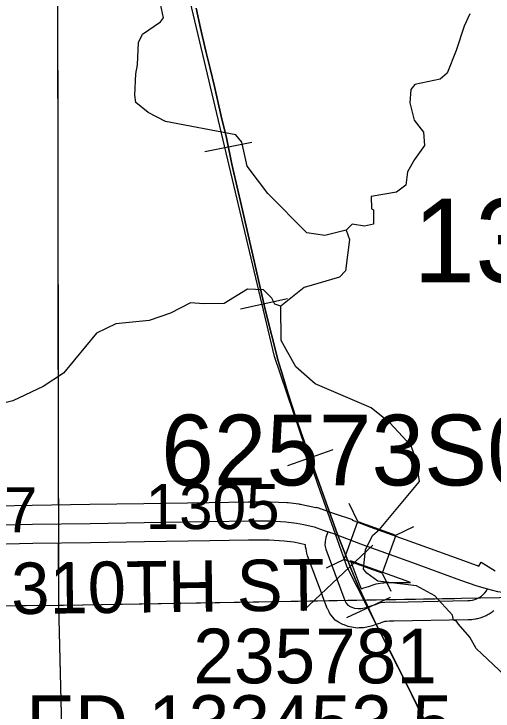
# Model space of a CAD drawing. Extents: x 23.6 to 68.7, y -63 to -29.
# Drawn here: x 43.707 to 44.452, y -54.804 to -53.72 of the extents above; entities that cross this region are included whole.
import ezdxf

# ---------------------------------------------------------------- set-up
doc = ezdxf.new("R2010")
doc.units = 0
for name, color, linetype in [('tdCoHydroRiver', 7, 'Continuous'), ('tdCoRRCL', 7, 'Continuous'), ('tdCoSecRdNmbr', 7, 'Continuous'), ('tdCoSecRdTxt', 7, 'Continuous'), ('tdCoSecRteBand', 7, 'Continuous'), ('tdCoSecRteCL', 7, 'Continuous'), ('tdCoSectLine', 7, 'Continuous'), ('tdCoSectLinePart', 7, 'Continuous'), ('tdCoSectNmbr', 7, 'Continuous'), ('tdCoStrucPriMaintName', 7, 'Continuous'), ('tdCoStrucSec', 7, 'Continuous'), ('tdCoStrucSecCoName', 7, 'Continuous'), ('tdCoStrucSecFHWANum', 7, 'Continuous'), ('tdCoSurfAsphalt', 7, 'Continuous'), ('tdCoSurfGravel', 7, 'Continuous')]:
    doc.layers.add(name, color=color, linetype=linetype)

msp = doc.modelspace()

# ---------------------------------------------------------------- linework, layer by layer
at = {"layer": 'tdCoHydroRiver'}
for points in [[(44.224, -54.056), (44.1909, -54.0642), (44.1625, -54.0598), (44.1019, -53.9988), (44.0699, -53.9565), (44.0617, -53.9187), (44.0521, -53.9077), (43.943, -53.8866), (43.916, -53.8727), (43.8969, -53.8571), (43.8952, -53.8461), (43.8965, -53.8129), (43.8995, -53.7987), (43.9008, -53.7639), (43.907, -53.7512), (43.9352, -53.732), (43.9399, -53.7257), (43.9349, -53.7036)], [(44.4165, -53.7195), (44.4072, -53.7386), (44.395, -53.7766), (44.3811, -53.8114), (44.3702, -53.821), (44.3308, -53.8293), (44.3245, -53.8372), (44.3231, -53.8578), (44.3297, -53.8845), (44.3441, -53.9034), (44.3459, -53.9239), (44.3303, -53.9461), (44.3194, -53.9651), (44.3165, -53.9857), (44.3024, -53.9969), (44.263, -54.0036), (44.2631, -54.0225), (44.2663, -54.0241), (44.2665, -54.0462), (44.2523, -54.0495), (44.2334, -54.0465), (44.224, -54.056)], [(44.224, -54.056), (44.2289, -54.0702), (44.223, -54.1192), (44.2136, -54.1288), (44.1585, -54.1451), (44.1225, -54.1738)], [(44.1225, -54.1738), (44.113, -54.1708), (44.1082, -54.1613), (44.0954, -54.1488), (44.0702, -54.1475), (44.0341, -54.1699), (44.0025, -54.1702), (43.982, -54.1688), (43.9506, -54.1849), (43.9175, -54.1963), (43.8655, -54.2015), (43.8356, -54.216), (43.7841, -54.2781), (43.7527, -54.2989), (43.7056, -54.3214), (43.652, -54.3346), (43.5099, -54.3296), (43.4453, -54.3429), (43.3777, -54.3688), (43.3365, -54.3549), (43.2652, -54.3209), (43.2381, -54.2943), (43.23, -54.2707)], [(44.4705, -54.7483), (44.4259, -54.7061), (44.4163, -54.6888), (44.3987, -54.6685), (44.3955, -54.6637), (44.3908, -54.6622), (44.3891, -54.6543), (44.362, -54.6246), (44.3334, -54.6091), (44.2734, -54.6018), (44.2559, -54.5893), (44.2511, -54.583), (44.254, -54.553), (44.2648, -54.5308), (44.2758, -54.5212), (44.3382, -54.4464), (44.3332, -54.4149), (44.3251, -54.3913), (44.2916, -54.3553), (44.2629, -54.3319), (44.1757, -54.2949), (44.1455, -54.2683), (44.123, -54.2275), (44.1225, -54.1738)]]:
    msp.add_lwpolyline(points, dxfattribs=at)
at = {"layer": 'tdCoRRCL'}
for p, q in [((44.0774, -53.9195), (44.0039, -53.9341)), ((44.1325, -54.1624), (44.0593, -54.1788)), ((44.2032, -54.3975), (44.1324, -54.4222)), ((44.2924, -54.6268), (44.2245, -54.6586))]:
    msp.add_line(p, q, dxfattribs=at)
for points in [[(44.555, -55.2334), (44.3204, -54.7666), (44.2256, -54.5796), (44.1803, -54.4522), (44.1123, -54.2523), (43.9549, -53.5875), (43.9035, -53.4917), (43.827, -53.4008), (43.7226, -53.3054), (43.6767, -53.2367), (43.4449, -53.0268), (43.372, -52.816), (43.3511, -52.7719), (43.2566, -52.6165), (43.2289, -52.5173), (43.1585, -52.2369), (43.1014, -52.0196), (43.0867, -51.9692), (42.814, -50.9297), (42.7987, -50.8099), (42.7465, -50.3169), (42.7416, -50.0559)], [(43.9908, -53.7107), (43.9971, -53.7416), (44.0058, -53.7775), (44.0121, -53.8043), (44.0189, -53.8323), (44.0294, -53.8787), (44.0378, -53.9123), (44.0459, -53.9532), (44.0475, -53.96), (44.0611, -54.0179), (44.0789, -54.0945), (44.0978, -54.1789), (44.118, -54.2588), (44.1248, -54.2809), (44.1334, -54.3089), (44.1463, -54.3485), (44.1623, -54.3941), (44.1796, -54.4436), (44.2097, -54.5275), (44.2328, -54.5857), (44.2438, -54.6114), (44.2535, -54.6321), (44.2703, -54.668), (44.2912, -54.7089), (44.3177, -54.7614), (44.3348, -54.7965), (44.3565, -54.8403)], [(44.3565, -54.8403), (44.3348, -54.7965), (44.3177, -54.7614), (44.2912, -54.7089), (44.2703, -54.668), (44.2535, -54.6321), (44.2438, -54.6114), (44.2328, -54.5857), (44.2097, -54.5275), (44.1796, -54.4436), (44.1623, -54.3941), (44.1463, -54.3485), (44.1334, -54.3089), (44.1248, -54.2809), (44.118, -54.2588), (44.0978, -54.1789), (44.0789, -54.0945), (44.0611, -54.0179), (44.0475, -53.96), (44.0459, -53.9532), (44.0378, -53.9123), (44.0294, -53.8787), (44.0189, -53.8323), (44.0121, -53.8043), (44.0058, -53.7775), (43.9971, -53.7416), (43.9908, -53.7107)]]:
    msp.add_lwpolyline(points, dxfattribs=at)
at = {"layer": 'tdCoSecRteBand'}
for points in [[(43.6524, -54.485), (43.7354, -54.4832), (43.7355, -54.4832), (43.7356, -54.4832), (43.8254, -54.4818), (43.8254, -54.4818), (43.8254, -54.4818), (43.9091, -54.4806), (44.0109, -54.479), (44.011, -54.479), (44.011, -54.479), (44.0715, -54.478), (44.0718, -54.478), (44.072, -54.478), (44.1047, -54.478), (44.1054, -54.478), (44.1061, -54.4781), (44.1314, -54.4793), (44.1325, -54.4793), (44.1335, -54.4795), (44.1501, -54.4814), (44.1514, -54.4816), (44.1527, -54.4818), (44.1643, -54.4842), (44.1645, -54.4843), (44.1647, -54.4843), (44.1765, -54.487), (44.1766, -54.4868), (44.1771, -54.487), (44.1773, -54.4865), (44.1826, -54.4883), (44.1828, -54.4884), (44.1846, -54.4891), (44.185, -54.4892), (44.2053, -54.4964), (44.2335, -54.5058), (44.2333, -54.5063), (44.2338, -54.5065), (44.2337, -54.5068), (44.2607, -54.5169), (44.3358, -54.5438), (44.3359, -54.5439), (44.336, -54.5439), (44.412, -54.5716), (44.4303, -54.5782), (44.4339, -54.5721), (44.4558, -54.5854)], [(44.4534, -54.6478), (44.4522, -54.6488), (44.4508, -54.6497), (44.4477, -54.6518), (44.4463, -54.6528), (44.4448, -54.6535), (44.4415, -54.6553), (44.44, -54.656), (44.4385, -54.6566), (44.435, -54.658), (44.4334, -54.6586), (44.4319, -54.659), (44.4282, -54.66), (44.4266, -54.6604), (44.425, -54.6606), (44.4212, -54.6612), (44.4196, -54.6615), (44.418, -54.6615), (44.4142, -54.6617), (44.4138, -54.6617), (44.4135, -54.6617), (44.2978, -54.6639), (44.2973, -54.664), (44.2968, -54.6639), (44.2912, -54.6639), (44.2866, -54.6641), (44.2842, -54.6644), (44.278, -54.6666), (44.2777, -54.6666), (44.2775, -54.6667), (44.2703, -54.6691), (44.2647, -54.671), (44.2628, -54.6716), (44.2609, -54.672), (44.2532, -54.6735), (44.2511, -54.6739), (44.249, -54.674), (44.244, -54.6743), (44.241, -54.6745), (44.2381, -54.674), (44.2327, -54.6732), (44.2298, -54.6728), (44.227, -54.6719), (44.2209, -54.6697), (44.2186, -54.6689), (44.2164, -54.6677), (44.2121, -54.6653), (44.2067, -54.6623), (44.2029, -54.6575), (44.2003, -54.6541), (44.1986, -54.6519), (44.1973, -54.6493), (44.1952, -54.6453), (44.1945, -54.6439), (44.194, -54.6425), (44.187, -54.6243), (44.187, -54.6242), (44.1869, -54.6241), (44.164, -54.5624), (44.1632, -54.5603), (44.1628, -54.5581), (44.1615, -54.5518), (44.1607, -54.5481), (44.1608, -54.545), (44.1518, -54.5429), (44.1418, -54.5408), (44.1275, -54.5392), (44.104, -54.538), (44.0722, -54.538), (44.0119, -54.5389), (43.9101, -54.5406), (43.91, -54.5406), (43.91, -54.5406), (43.8263, -54.5418), (43.7366, -54.5432), (43.6537, -54.545)], [(44.2472, -54.6136), (44.2474, -54.6135), (44.2512, -54.6122), (44.2513, -54.6122), (44.2513, -54.6122), (44.2585, -54.6098), (44.2675, -54.6067), (44.2706, -54.6056), (44.2737, -54.6052), (44.2803, -54.6044), (44.2813, -54.6043), (44.2824, -54.6042), (44.289, -54.6039), (44.29, -54.6038), (44.2911, -54.6038), (44.2972, -54.6039), (44.3241, -54.6034), (44.3155, -54.6003), (44.2403, -54.5734), (44.24, -54.5733), (44.2398, -54.5732), (44.2308, -54.5698), (44.2431, -54.603), (44.2472, -54.6136)]]:
    msp.add_lwpolyline(points, dxfattribs=at)
at = {"layer": 'tdCoSecRteCL'}
for points in [[(43.5351, -54.5185), (43.5673, -54.5168), (43.653, -54.515), (43.736, -54.5132), (43.8258, -54.5118), (43.9096, -54.5106), (44.0114, -54.5089), (44.072, -54.508), (44.1047, -54.508), (44.13, -54.5092), (44.1466, -54.5112), (44.1582, -54.5136), (44.1743, -54.5172), (44.1879, -54.5222), (44.1955, -54.5248)], [(44.1955, -54.5248), (44.1923, -54.5339), (44.1911, -54.5398), (44.1908, -54.5456), (44.1921, -54.5519), (44.2151, -54.6136), (44.222, -54.6318), (44.224, -54.6358), (44.2266, -54.6391), (44.2309, -54.6414), (44.2369, -54.6436), (44.2424, -54.6443), (44.2474, -54.6441), (44.2551, -54.6426), (44.2608, -54.6407), (44.2681, -54.6382), (44.2774, -54.635), (44.284, -54.6342), (44.2906, -54.6338), (44.2972, -54.634), (44.4129, -54.6317), (44.4167, -54.6316), (44.4204, -54.631), (44.4241, -54.63), (44.4276, -54.6286), (44.431, -54.6269), (44.4342, -54.6248), (44.4371, -54.6223), (44.4397, -54.6196), (44.442, -54.6166), (44.444, -54.6134)], [(44.1955, -54.5248), (44.2028, -54.5272), (44.2504, -54.5451), (44.3257, -54.5721), (44.4018, -54.5998), (44.4273, -54.609), (44.444, -54.6134)], [(44.444, -54.6134), (44.4591, -54.6176), (44.4711, -54.6194), (44.4842, -54.6212), (44.4951, -54.6219), (44.5121, -54.6221), (44.5585, -54.6216), (44.6356, -54.6218), (44.7155, -54.6215), (44.7706, -54.6217), (44.7933, -54.6227), (44.8104, -54.6235), (44.8223, -54.6241), (44.8609, -54.626), (44.9197, -54.6267), (44.9669, -54.626), (45.0303, -54.6245), (45.1788, -54.623), (45.2552, -54.623), (45.2687, -54.6228)]]:
    msp.add_lwpolyline(points, dxfattribs=at)
at = {"layer": 'tdCoSectLine'}
for points in [[(43.7747, -53.6402), (43.7763, -54.6391)], [(43.7763, -54.6391), (43.7844, -54.6391), (44.7866, -54.6214)], [(42.774, -54.6476), (42.782, -54.6475), (43.7763, -54.6391)], [(43.7763, -54.6391), (43.8008, -55.6326)]]:
    msp.add_lwpolyline(points, dxfattribs=at)
at = {"layer": 'tdCoSectLinePart'}
for points in [[(43.7747, -53.6402), (43.776, -54.4832)], [(43.7761, -54.5426), (43.7763, -54.6391)], [(43.7763, -54.6391), (43.7844, -54.6391), (44.3924, -54.6283)], [(43.6245, -54.6404), (43.7763, -54.6391)], [(43.7763, -54.6391), (43.7862, -55.0416)]]:
    msp.add_lwpolyline(points, dxfattribs=at)
at = {"layer": 'tdCoStrucSec'}
for p, q in [((44.242, -54.509), (44.2286, -54.4807)), ((44.3009, -54.5301), (44.3292, -54.5167)), ((44.2209, -54.5679), (44.1926, -54.5813)), ((44.2798, -54.589), (44.2932, -54.6173))]:
    msp.add_line(p, q, dxfattribs=at)
msp.add_lwpolyline([(44.242, -54.509), (44.3009, -54.5301), (44.2798, -54.589), (44.2209, -54.5679)], close=True, dxfattribs=at)
at = {"layer": 'tdCoStrucSecFHWANum'}
msp.add_line((44.1569, -54.6479), (44.2654, -54.5456), dxfattribs=at)
at = {"layer": 'tdCoSurfAsphalt'}
msp.add_lwpolyline([(43.653, -54.515), (43.736, -54.5132), (43.8258, -54.5118), (43.9096, -54.5106), (44.0114, -54.5089), (44.072, -54.508), (44.1047, -54.508), (44.13, -54.5092), (44.1466, -54.5112), (44.1582, -54.5136), (44.1743, -54.5172), (44.1879, -54.5222), (44.2028, -54.5272), (44.2504, -54.5451), (44.3257, -54.5721), (44.4018, -54.5998), (44.4273, -54.609), (44.444, -54.6134), (44.4591, -54.6176)], dxfattribs=at)
at = {"layer": 'tdCoSurfGravel'}
msp.add_lwpolyline([(44.1955, -54.5248), (44.1923, -54.5339), (44.1911, -54.5398), (44.1908, -54.5456), (44.1921, -54.5519), (44.2151, -54.6136), (44.222, -54.6318), (44.224, -54.6358), (44.2266, -54.6391), (44.2309, -54.6414), (44.2369, -54.6436), (44.2424, -54.6443), (44.2474, -54.6441), (44.2551, -54.6426), (44.2608, -54.6407), (44.2681, -54.6382), (44.2774, -54.635), (44.284, -54.6342), (44.2906, -54.6338), (44.2972, -54.634), (44.4129, -54.6317), (44.4167, -54.6316), (44.4204, -54.631), (44.4241, -54.63), (44.4276, -54.6286), (44.431, -54.6269), (44.4342, -54.6248), (44.4371, -54.6223), (44.4397, -54.6196), (44.442, -54.6166), (44.444, -54.6134)], dxfattribs=at)

# ---------------------------------------------------------------- texts
at = {"layer": 'tdCoSecRdNmbr'}
for s, rotation, p in [('1305', 0.0342, (43.912, -54.5207)), ('1417', 0.0339, (43.5352, -54.5256))]:
    msp.add_text(s, height=0.07, rotation=rotation, dxfattribs=at).set_placement(p)
at = {"layer": 'tdCoSecRdTxt'}
msp.add_text('310TH ST', height=0.08, rotation=0.7053, dxfattribs=at).set_placement((43.7033, -54.6529))
at = {"layer": 'tdCoSectNmbr'}
msp.add_text('13', height=0.13, rotation=0.0345, dxfattribs=at).set_placement((44.3279, -54.1369))
at = {"layer": 'tdCoStrucPriMaintName'}
msp.add_text('62573S063', height=0.11, dxfattribs=at).set_placement((43.9361, -54.4527))
msp.add_text('62573S063', height=0.11, dxfattribs=at).set_placement((43.9361, -54.4527))
msp.add_text('62573S063', height=0.11, dxfattribs=at).set_placement((43.9361, -54.4527))
at = {"layer": 'tdCoStrucSecCoName'}
msp.add_text('ED 133453.5', height=0.085, dxfattribs=at).set_placement((43.7264, -54.864))
at = {"layer": 'tdCoStrucSecFHWANum'}
msp.add_text('235781', height=0.085, dxfattribs=at).set_placement((43.986, -54.7604))

doc.saveas('drawing.dxf')
